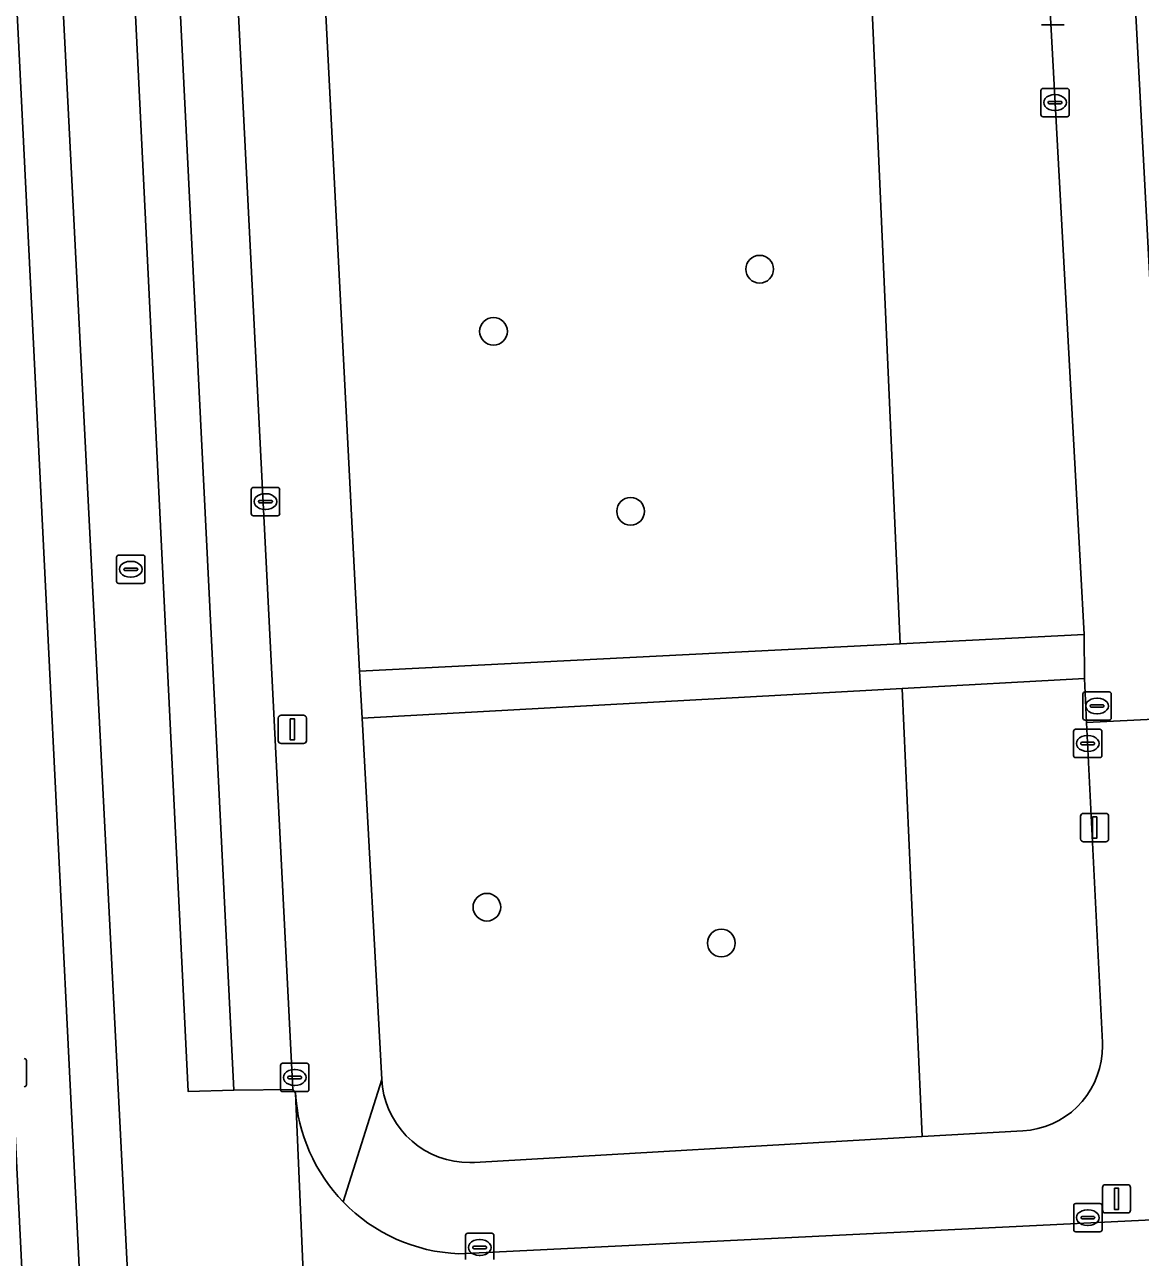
# Model space of a CAD drawing. Extents: x 161084 to 161928, y 385354 to 386522.
# Drawn here: x 161611.48 to 161650.87, y 386010 to 386053.54 of the extents above; entities that cross this region are included whole.
import ezdxf

# ---------------------------------------------------------------- set-up
doc = ezdxf.new("R2010")
doc.units = 0
for name, color, linetype in [('IMGEO_Boom', 7, 'Continuous'), ('IMGEO_Erf', 7, 'Continuous'), ('IMGEO_Groenvoorziening', 7, 'Continuous'), ('IMGEO_Kolk', 7, 'Continuous'), ('IMGEO_Lichtmast', 7, 'Continuous'), ('IMGEO_Parkeervlak_gesloten', 7, 'Continuous'), ('IMGEO_Rijbaan_lokaal_gesloten', 7, 'Continuous'), ('IMGEO_Rijbaan_lokaal_open', 7, 'Continuous'), ('IMGEO_Rioolput', 7, 'Continuous'), ('IMGEO_Voetpad_open', 7, 'Continuous')]:
    doc.layers.add(name, color=color, linetype=linetype)

msp = doc.modelspace()

# ---------------------------------------------------------------- linework, layer by layer
at = {"layer": 'IMGEO_Boom'}
for centre in [(161637.43, 386044.903), (161628.032, 386042.707), (161632.872, 386036.352), (161627.798, 386022.367), (161636.076, 386021.099)]:
    msp.add_circle(centre, 0.489, dxfattribs=at)
at = {"layer": 'IMGEO_Erf'}
msp.add_lwpolyline([(161647.893, 386107.313), (161651.755, 386034.3)], dxfattribs=at)
at = {"layer": 'IMGEO_Groenvoorziening'}
for points in [[(161623.674, 386068.937), (161621.344, 386068.83), (161623.297, 386030.705), (161642.392, 386031.672), (161641.139, 386059.917)], [(161648.758, 386034.378), (161647.543, 386056.609), (161641.139, 386059.917), (161642.392, 386031.672), (161648.888, 386032.001)], [(161648.978, 386028.892), (161648.902, 386030.442), (161642.462, 386030.09), (161643.164, 386014.262), (161646.728, 386014.467), (161646.993, 386014.494), (161647.255, 386014.545), (161647.511, 386014.619), (161647.759, 386014.715), (161647.998, 386014.834), (161648.225, 386014.973), (161648.439, 386015.132), (161648.638, 386015.309), (161648.82, 386015.503), (161648.984, 386015.713), (161649.129, 386015.937), (161649.253, 386016.173), (161649.355, 386016.419), (161649.436, 386016.673), (161649.493, 386016.933), (161649.527, 386017.197), (161649.536, 386017.464), (161649.533, 386017.587)], [(161643.164, 386014.262), (161642.462, 386030.09), (161623.39, 386029.046), (161624.083, 386016.281), (161624.11, 386016.005), (161624.162, 386015.733), (161624.239, 386015.466), (161624.338, 386015.207), (161624.46, 386014.958), (161624.605, 386014.721), (161624.769, 386014.498), (161624.953, 386014.29), (161625.155, 386014.1), (161625.373, 386013.929), (161625.605, 386013.777), (161625.85, 386013.647), (161626.106, 386013.54), (161626.37, 386013.455), (161626.641, 386013.395), (161626.916, 386013.359), (161627.193, 386013.348), (161627.359, 386013.353)]]:
    msp.add_lwpolyline(points, close=True, dxfattribs=at)
at = {"layer": 'IMGEO_Kolk'}
for p, q in [((161647.362, 386050.363), (161647.362, 386051.215)), ((161647.437, 386051.289), (161648.289, 386051.289)), ((161647.85, 386051.069), (161647.875, 386051.069)), ((161648.363, 386051.215), (161648.363, 386050.363)), ((161647.621, 386050.783), (161647.621, 386050.795)), ((161648.059, 386050.746), (161647.661, 386050.746)), ((161647.664, 386050.832), (161648.062, 386050.832)), ((161648.105, 386050.795), (161648.105, 386050.783)), ((161648.289, 386050.289), (161647.437, 386050.289)), ((161647.873, 386050.509), (161647.848, 386050.509)), ((161619.479, 386036.268), (161619.479, 386037.12)), ((161619.554, 386037.194), (161620.406, 386037.194)), ((161620.48, 386037.12), (161620.48, 386036.268)), ((161619.738, 386036.688), (161619.738, 386036.7)), ((161619.781, 386036.737), (161620.179, 386036.737)), ((161619.967, 386036.974), (161619.992, 386036.974)), ((161620.222, 386036.7), (161620.222, 386036.688)), ((161620.176, 386036.651), (161619.778, 386036.651)), ((161619.99, 386036.414), (161619.965, 386036.414)), ((161620.406, 386036.194), (161619.554, 386036.194)), ((161648.514, 386027.724), (161648.514, 386028.576)), ((161648.589, 386028.65), (161649.441, 386028.65)), ((161649.002, 386028.43), (161649.027, 386028.43)), ((161649.515, 386028.576), (161649.515, 386027.724)), ((161648.773, 386028.144), (161648.773, 386028.156)), ((161649.211, 386028.107), (161648.813, 386028.107)), ((161648.816, 386028.193), (161649.214, 386028.193)), ((161649.257, 386028.156), (161649.257, 386028.144)), ((161649.441, 386027.65), (161648.589, 386027.65)), ((161649.025, 386027.87), (161649, 386027.87)), ((161611.535, 386016.948), (161611.535, 386016.096)), ((161620.51, 386015.926), (161620.51, 386016.778)), ((161620.585, 386016.852), (161621.437, 386016.852)), ((161621.511, 386016.778), (161621.511, 386015.926)), ((161620.769, 386016.346), (161620.769, 386016.358)), ((161621.207, 386016.309), (161620.809, 386016.309)), ((161620.812, 386016.395), (161621.21, 386016.395)), ((161620.998, 386016.632), (161621.023, 386016.632)), ((161621.253, 386016.358), (161621.253, 386016.346)), ((161621.437, 386015.852), (161620.585, 386015.852)), ((161621.021, 386016.072), (161620.996, 386016.072)), ((161648.595, 386011.9), (161649.447, 386011.9)), ((161648.52, 386010.974), (161648.52, 386011.826)), ((161648.822, 386011.443), (161649.22, 386011.443)), ((161649.008, 386011.68), (161649.033, 386011.68)), ((161649.521, 386011.826), (161649.521, 386010.974)), ((161648.779, 386011.394), (161648.779, 386011.406)), ((161649.217, 386011.357), (161648.819, 386011.357)), ((161649.031, 386011.12), (161649.006, 386011.12)), ((161649.263, 386011.406), (161649.263, 386011.394)), ((161627.045, 386009.921), (161627.045, 386010.773)), ((161627.12, 386010.847), (161627.972, 386010.847)), ((161627.533, 386010.627), (161627.558, 386010.627)), ((161628.046, 386010.773), (161628.046, 386009.921)), ((161649.447, 386010.9), (161648.595, 386010.9)), ((161627.304, 386010.341), (161627.304, 386010.353)), ((161627.742, 386010.304), (161627.344, 386010.304)), ((161627.347, 386010.39), (161627.745, 386010.39)), ((161627.788, 386010.353), (161627.788, 386010.341)), ((161627.556, 386010.067), (161627.531, 386010.067))]:
    msp.add_line(p, q, dxfattribs=at)
for points in [[(161647.362, 386050.363), (161647.362, 386051.215)], [(161647.437, 386051.289), (161648.289, 386051.289)], [(161648.363, 386051.215), (161648.363, 386050.363)], [(161648.289, 386050.289), (161647.437, 386050.289)], [(161619.479, 386036.268), (161619.479, 386037.12)], [(161619.554, 386037.194), (161620.406, 386037.194)], [(161620.48, 386037.12), (161620.48, 386036.268)], [(161620.406, 386036.194), (161619.554, 386036.194)], [(161648.514, 386027.724), (161648.514, 386028.576)], [(161648.589, 386028.65), (161649.441, 386028.65)], [(161649.515, 386028.576), (161649.515, 386027.724)], [(161649.441, 386027.65), (161648.589, 386027.65)], [(161611.535, 386016.948), (161611.535, 386016.096)], [(161620.51, 386015.926), (161620.51, 386016.778)], [(161620.585, 386016.852), (161621.437, 386016.852)], [(161621.511, 386016.778), (161621.511, 386015.926)], [(161621.437, 386015.852), (161620.585, 386015.852)], [(161648.595, 386011.9), (161649.447, 386011.9)], [(161648.52, 386010.974), (161648.52, 386011.826)], [(161649.521, 386011.826), (161649.521, 386010.974)], [(161627.045, 386009.921), (161627.045, 386010.773)], [(161627.12, 386010.847), (161627.972, 386010.847)], [(161628.046, 386010.773), (161628.046, 386009.921)], [(161649.447, 386010.9), (161648.595, 386010.9)]]:
    msp.add_lwpolyline(points, dxfattribs=at)
for centre, radius, start, end in [((161647.439, 386051.213), 0.0765, 91.552, 178.448), ((161647.439, 386051.213), 0.0765, 91.552, 178.448), ((161648.287, 386051.213), 0.0765, 1.552, 88.448), ((161648.287, 386051.213), 0.0765, 1.552, 88.448), ((161647.661, 386050.792), 0.0403, 85.8775, 175.7526), ((161647.658, 386050.782), 0.0366, 178.938, 274.7102), ((161648.062, 386050.789), 0.043, 264.8664, 352.4533), ((161648.066, 386050.794), 0.0386, 1.7309, 96.639), ((161647.439, 386050.365), 0.0765, 181.552, 268.448), ((161647.439, 386050.365), 0.0765, 181.552, 268.448), ((161648.287, 386050.365), 0.0765, 271.552, 358.448), ((161648.287, 386050.365), 0.0765, 271.552, 358.448), ((161619.556, 386037.118), 0.0765, 91.552, 178.448), ((161619.556, 386037.118), 0.0765, 91.552, 178.448), ((161620.404, 386037.118), 0.0765, 1.552, 88.448), ((161620.404, 386037.118), 0.0765, 1.552, 88.448), ((161619.778, 386036.697), 0.0403, 85.8775, 175.7526), ((161619.775, 386036.687), 0.0366, 178.938, 274.7102), ((161620.179, 386036.694), 0.043, 264.8664, 352.4533), ((161620.183, 386036.699), 0.0386, 1.7309, 96.639), ((161619.556, 386036.27), 0.0765, 181.552, 268.448), ((161619.556, 386036.27), 0.0765, 181.552, 268.448), ((161620.404, 386036.27), 0.0765, 271.552, 358.448), ((161620.404, 386036.27), 0.0765, 271.552, 358.448), ((161648.591, 386028.574), 0.0765, 91.552, 178.448), ((161648.591, 386028.574), 0.0765, 91.552, 178.448), ((161649.439, 386028.574), 0.0765, 1.552, 88.448), ((161649.439, 386028.574), 0.0765, 1.552, 88.448), ((161648.813, 386028.153), 0.0403, 85.8775, 175.7526), ((161648.81, 386028.143), 0.0366, 178.938, 274.7102), ((161649.214, 386028.15), 0.043, 264.8664, 352.4533), ((161649.218, 386028.155), 0.0386, 1.7309, 96.639), ((161648.591, 386027.726), 0.0765, 181.552, 268.448), ((161648.591, 386027.726), 0.0765, 181.552, 268.448), ((161649.439, 386027.726), 0.0765, 271.552, 358.448), ((161649.439, 386027.726), 0.0765, 271.552, 358.448), ((161611.459, 386016.946), 0.0765, 1.552, 88.448), ((161611.459, 386016.946), 0.0765, 1.552, 88.448), ((161620.587, 386016.776), 0.0765, 91.552, 178.448), ((161620.587, 386016.776), 0.0765, 91.552, 178.448), ((161621.435, 386016.776), 0.0765, 1.552, 88.448), ((161621.435, 386016.776), 0.0765, 1.552, 88.448), ((161620.809, 386016.355), 0.0403, 85.8775, 175.7526), ((161620.806, 386016.345), 0.0366, 178.938, 274.7102), ((161621.21, 386016.352), 0.043, 264.8664, 352.4533), ((161621.214, 386016.357), 0.0386, 1.7309, 96.639), ((161611.459, 386016.098), 0.0765, 271.552, 358.448), ((161611.459, 386016.098), 0.0765, 271.552, 358.448), ((161620.587, 386015.928), 0.0765, 181.552, 268.448), ((161620.587, 386015.928), 0.0765, 181.552, 268.448), ((161621.435, 386015.928), 0.0765, 271.552, 358.448), ((161621.435, 386015.928), 0.0765, 271.552, 358.448), ((161648.597, 386011.824), 0.0765, 91.552, 178.448), ((161648.597, 386011.824), 0.0765, 91.552, 178.448), ((161649.445, 386011.824), 0.0765, 1.552, 88.448), ((161649.445, 386011.824), 0.0765, 1.552, 88.448), ((161648.819, 386011.403), 0.0403, 85.8775, 175.7526), ((161649.224, 386011.405), 0.0386, 1.7309, 96.639), ((161648.597, 386010.976), 0.0765, 181.552, 268.448), ((161648.597, 386010.976), 0.0765, 181.552, 268.448), ((161648.816, 386011.393), 0.0366, 178.938, 274.7102), ((161649.22, 386011.4), 0.043, 264.8664, 352.4533), ((161649.445, 386010.976), 0.0765, 271.552, 358.448), ((161649.445, 386010.976), 0.0765, 271.552, 358.448), ((161627.122, 386010.771), 0.0765, 91.552, 178.448), ((161627.122, 386010.771), 0.0765, 91.552, 178.448), ((161627.97, 386010.771), 0.0765, 1.552, 88.448), ((161627.97, 386010.771), 0.0765, 1.552, 88.448), ((161627.344, 386010.35), 0.0403, 85.8775, 175.7526), ((161627.341, 386010.34), 0.0366, 178.938, 274.7102), ((161627.745, 386010.347), 0.043, 264.8664, 352.4533), ((161627.749, 386010.352), 0.0386, 1.7309, 96.639)]:
    msp.add_arc(centre, radius, start, end, dxfattribs=at)
for centre, major_axis, ratio, start_param, end_param in [((161647.849, 386050.789), (-0.387, 0.002), 0.722429, 4.712389, 7.853982), ((161647.874, 386050.789), (-0.39, 0.002), 0.717154, 1.570796, 4.712389), ((161619.966, 386036.694), (-0.387, 0.002), 0.722429, 4.712389, 7.853982), ((161619.991, 386036.694), (-0.39, 0.002), 0.717154, 1.570796, 4.712389), ((161649.001, 386028.15), (-0.387, 0.002), 0.722429, 4.712389, 7.853982), ((161649.026, 386028.15), (-0.39, 0.002), 0.717154, 1.570796, 4.712389), ((161620.997, 386016.352), (-0.387, 0.002), 0.722429, 4.712389, 7.853982), ((161621.022, 386016.352), (-0.39, 0.002), 0.717154, 1.570796, 4.712389), ((161649.007, 386011.4), (-0.387, 0.002), 0.722429, 4.712389, 7.853982), ((161649.032, 386011.4), (-0.39, 0.002), 0.717154, 1.570796, 4.712389), ((161627.532, 386010.347), (-0.387, 0.002), 0.722429, 4.712389, 7.853982), ((161627.557, 386010.347), (-0.39, 0.002), 0.717154, 1.570796, 4.712389)]:
    msp.add_ellipse(centre, major_axis=major_axis, ratio=ratio, start_param=start_param, end_param=end_param, dxfattribs=at)
at = {"layer": 'IMGEO_Lichtmast'}
for p, q in [((161648.179, 386053.541), (161647.389, 386053.541)), ((161647.389, 386053.541), (161648.179, 386053.541)), ((161620.433, 386028.249), (161620.433, 386029.049)), ((161620.433, 386029.049), (161620.433, 386028.249)), ((161620.533, 386029.149), (161621.323, 386029.149)), ((161621.323, 386029.149), (161620.533, 386029.149)), ((161621.423, 386029.049), (161621.423, 386028.249)), ((161621.423, 386028.249), (161621.423, 386029.049)), ((161621.323, 386028.149), (161620.533, 386028.149)), ((161620.533, 386028.149), (161621.323, 386028.149)), ((161648.765, 386024.779), (161648.765, 386025.579)), ((161648.765, 386025.579), (161648.765, 386024.779)), ((161648.865, 386025.679), (161649.655, 386025.679)), ((161649.655, 386025.679), (161648.865, 386025.679)), ((161649.755, 386025.579), (161649.755, 386024.779)), ((161649.755, 386024.779), (161649.755, 386025.579)), ((161649.655, 386024.679), (161648.865, 386024.679)), ((161648.865, 386024.679), (161649.655, 386024.679)), ((161649.537, 386011.665), (161649.537, 386012.465)), ((161649.537, 386012.465), (161649.537, 386011.665)), ((161649.637, 386012.565), (161650.427, 386012.565)), ((161650.427, 386012.565), (161649.637, 386012.565)), ((161650.527, 386012.465), (161650.527, 386011.665)), ((161650.527, 386011.665), (161650.527, 386012.465)), ((161650.427, 386011.565), (161649.637, 386011.565)), ((161649.637, 386011.565), (161650.427, 386011.565))]:
    msp.add_line(p, q, dxfattribs=at)
for points in [[(161620.853, 386029.024), (161621.003, 386029.024), (161621.003, 386028.274), (161620.853, 386028.274), (161620.853, 386029.024)], [(161649.185, 386025.554), (161649.335, 386025.554), (161649.335, 386024.804), (161649.185, 386024.804), (161649.185, 386025.554)], [(161649.957, 386012.44), (161650.107, 386012.44), (161650.107, 386011.69), (161649.957, 386011.69), (161649.957, 386012.44)]]:
    msp.add_lwpolyline(points, dxfattribs=at)
for centre, start, end in [((161620.533, 386029.049), 90, 180), ((161620.533, 386029.049), 90, 180), ((161621.323, 386029.049), 0, 90), ((161621.323, 386029.049), 360, 90), ((161620.533, 386028.249), 180, 270), ((161620.533, 386028.249), 180, 270), ((161621.323, 386028.249), 270, 0), ((161621.323, 386028.249), 270, 0), ((161648.865, 386025.579), 90, 180), ((161648.865, 386025.579), 90, 180), ((161649.655, 386025.579), 0, 90), ((161649.655, 386025.579), 360, 90), ((161648.865, 386024.779), 180, 270), ((161648.865, 386024.779), 180, 270), ((161649.655, 386024.779), 270, 0), ((161649.655, 386024.779), 270, 0), ((161649.637, 386012.465), 90, 180), ((161649.637, 386012.465), 90, 180), ((161650.427, 386012.465), 0, 90), ((161650.427, 386012.465), 360, 90), ((161649.637, 386011.665), 180, 270), ((161649.637, 386011.665), 180, 270), ((161650.427, 386011.665), 270, 0), ((161650.427, 386011.665), 270, 0)]:
    msp.add_arc(centre, 0.1, start, end, dxfattribs=at)
at = {"layer": 'IMGEO_Parkeervlak_gesloten'}
for points in [[(161618.288, 386068.569), (161616.25, 386068.557), (161618.865, 386015.904), (161620.941, 386015.929)], [(161610.496, 386068.225), (161608.464, 386068.141), (161611.531, 386006.513), (161613.555, 386006.567)]]:
    msp.add_lwpolyline(points, close=True, dxfattribs=at)
at = {"layer": 'IMGEO_Rijbaan_lokaal_gesloten'}
for points in [[(161618.273, 385997.454), (161619.82, 385997.552), (161621.795, 385997.645), (161621.765, 385998.751), (161621.038, 386015.801), (161620.941, 386015.929), (161618.865, 386015.904), (161617.246, 386015.857), (161612.548, 386111.875), (161614.094, 386111.925), (161616.119, 386112.027), (161616.119, 386113.078), (161615.992, 386113.256), (161614.643, 386129.46)], [(161615.421, 386003.25), (161609.888, 386111.583), (161609.755, 386116.483)], [(161609.755, 386116.483), (161609.888, 386111.583), (161615.421, 386003.25), (161621.471, 385885.633), (161624.888, 385819.708), (161623.138, 385819.708), (161623.088, 385821.908), (161620.977, 385821.892), (161621.139, 385818.466), (161622.2, 385799.696), (161622.239, 385797.159), (161622.584, 385789.922), (161622.936, 385782.114), (161622.454, 385768.815), (161628.111, 385769.278), (161627.933, 385773.325), (161627.846, 385775.559)], [(161608.121, 386114.983), (161608.28, 386111.508), (161610.496, 386068.225), (161613.555, 386006.567), (161613.759, 386002.917), (161616.359, 385953.05), (161616.626, 385946.667), (161621.517, 385852.4), (161621.846, 385845.592), (161622.084, 385840.658), (161623.088, 385821.908), (161623.138, 385819.708), (161624.888, 385819.708), (161621.471, 385885.633), (161615.421, 386003.25)]]:
    msp.add_lwpolyline(points, dxfattribs=at)
msp.add_lwpolyline([(161616.25, 386068.557), (161614.094, 386111.925), (161612.548, 386111.875), (161617.246, 386015.857), (161618.865, 386015.904)], close=True, dxfattribs=at)
at = {"layer": 'IMGEO_Rijbaan_lokaal_open'}
for points in [[(161621.038, 386015.801), (161621.765, 385998.751)], [(161663.522, 386011.929), (161626.81, 386010.124)]]:
    msp.add_lwpolyline(points, dxfattribs=at)
for centre, radius, start, end in [((161627.058, 386016.148), 6.03, 183.3035, 224.0646), ((161627.055, 386016.143), 6.024, 224.0448, 267.6689)]:
    msp.add_arc(centre, radius, start, end, dxfattribs=at)
at = {"layer": 'IMGEO_Rioolput'}
for p, q in [((161614.723, 386033.877), (161614.723, 386034.729)), ((161614.798, 386034.803), (161615.65, 386034.803)), ((161615.211, 386034.583), (161615.236, 386034.583)), ((161615.724, 386034.729), (161615.724, 386033.877)), ((161614.982, 386034.297), (161614.982, 386034.309)), ((161615.42, 386034.26), (161615.022, 386034.26)), ((161615.025, 386034.346), (161615.423, 386034.346)), ((161615.466, 386034.309), (161615.466, 386034.297)), ((161615.65, 386033.803), (161614.798, 386033.803)), ((161615.234, 386034.023), (161615.209, 386034.023)), ((161648.847, 386029.048), (161648.847, 386029.9)), ((161648.922, 386029.974), (161649.774, 386029.974)), ((161649.335, 386029.754), (161649.36, 386029.754)), ((161649.848, 386029.9), (161649.848, 386029.048)), ((161649.106, 386029.468), (161649.106, 386029.48)), ((161649.544, 386029.431), (161649.146, 386029.431)), ((161649.149, 386029.517), (161649.547, 386029.517)), ((161649.59, 386029.48), (161649.59, 386029.468)), ((161649.774, 386028.974), (161648.922, 386028.974)), ((161649.358, 386029.194), (161649.333, 386029.194))]:
    msp.add_line(p, q, dxfattribs=at)
for points in [[(161614.723, 386033.877), (161614.723, 386034.729)], [(161614.798, 386034.803), (161615.65, 386034.803)], [(161615.724, 386034.729), (161615.724, 386033.877)], [(161615.65, 386033.803), (161614.798, 386033.803)], [(161648.847, 386029.048), (161648.847, 386029.9)], [(161648.922, 386029.974), (161649.774, 386029.974)], [(161649.848, 386029.9), (161649.848, 386029.048)], [(161649.774, 386028.974), (161648.922, 386028.974)]]:
    msp.add_lwpolyline(points, dxfattribs=at)
for centre, radius, start, end in [((161614.8, 386034.727), 0.0765, 91.552, 178.448), ((161614.8, 386034.727), 0.0765, 91.552, 178.448), ((161615.648, 386034.727), 0.0765, 1.552, 88.448), ((161615.648, 386034.727), 0.0765, 1.552, 88.448), ((161615.022, 386034.306), 0.0403, 85.8775, 175.7526), ((161615.019, 386034.296), 0.0366, 178.938, 274.7102), ((161615.423, 386034.303), 0.043, 264.8664, 352.4533), ((161615.427, 386034.308), 0.0386, 1.7309, 96.639), ((161614.8, 386033.879), 0.0765, 181.552, 268.448), ((161614.8, 386033.879), 0.0765, 181.552, 268.448), ((161615.648, 386033.879), 0.0765, 271.552, 358.448), ((161615.648, 386033.879), 0.0765, 271.552, 358.448), ((161648.924, 386029.898), 0.0765, 91.552, 178.448), ((161648.924, 386029.898), 0.0765, 91.552, 178.448), ((161649.772, 386029.898), 0.0765, 1.552, 88.448), ((161649.772, 386029.898), 0.0765, 1.552, 88.448), ((161649.146, 386029.477), 0.0403, 85.8775, 175.7526), ((161649.143, 386029.467), 0.0366, 178.938, 274.7102), ((161649.547, 386029.474), 0.043, 264.8664, 352.4533), ((161649.551, 386029.479), 0.0386, 1.7309, 96.639), ((161648.924, 386029.05), 0.0765, 181.552, 268.448), ((161648.924, 386029.05), 0.0765, 181.552, 268.448), ((161649.772, 386029.05), 0.0765, 271.552, 358.448), ((161649.772, 386029.05), 0.0765, 271.552, 358.448)]:
    msp.add_arc(centre, radius, start, end, dxfattribs=at)
for centre, major_axis, ratio, start_param, end_param in [((161615.21, 386034.303), (-0.387, 0.002), 0.722429, 4.712389, 7.853982), ((161615.235, 386034.303), (-0.39, 0.002), 0.717154, 1.570796, 4.712389), ((161649.334, 386029.474), (-0.387, 0.002), 0.722429, 4.712389, 7.853982), ((161649.359, 386029.474), (-0.39, 0.002), 0.717154, 1.570796, 4.712389)]:
    msp.add_ellipse(centre, major_axis=major_axis, ratio=ratio, start_param=start_param, end_param=end_param, dxfattribs=at)
at = {"layer": 'IMGEO_Voetpad_open'}
for points in [[(161623.39, 386029.046), (161623.297, 386030.705), (161621.344, 386068.83), (161621.064, 386073.68), (161619.081, 386112.447), (161618.017, 386116.84)], [(161616.119, 386113.078), (161616.119, 386112.027), (161617.168, 386091.19), (161618.288, 386068.569), (161620.941, 386015.929), (161621.038, 386015.801)], [(161651.755, 386034.3), (161647.893, 386107.313), (161647.87, 386111.962)], [(161647.543, 386056.609), (161648.758, 386034.378), (161648.888, 386032.001), (161648.902, 386030.442), (161648.978, 386028.892), (161654.217, 386029.152), (161654.239, 386029.15), (161686.055, 386030.778), (161691.28, 386030.951), (161720.882, 386032.374)], [(161654.217, 386029.152), (161648.978, 386028.892), (161649.533, 386017.587), (161649.536, 386017.464), (161649.527, 386017.197), (161649.493, 386016.933), (161649.436, 386016.673), (161649.355, 386016.419), (161649.253, 386016.173), (161649.129, 386015.937), (161648.984, 386015.713), (161648.82, 386015.503), (161648.638, 386015.309), (161648.439, 386015.132), (161648.225, 386014.973), (161647.998, 386014.834), (161647.759, 386014.715), (161647.511, 386014.619), (161647.255, 386014.545), (161646.993, 386014.494), (161646.728, 386014.467), (161643.164, 386014.262), (161627.359, 386013.353), (161627.193, 386013.348), (161626.916, 386013.359), (161626.641, 386013.395), (161626.37, 386013.455), (161626.106, 386013.54), (161625.85, 386013.647), (161625.605, 386013.777), (161625.373, 386013.929), (161625.155, 386014.1), (161624.953, 386014.29), (161624.769, 386014.498), (161624.605, 386014.721), (161624.46, 386014.958), (161624.338, 386015.207), (161624.239, 386015.466), (161624.162, 386015.733), (161624.11, 386016.005), (161624.083, 386016.281), (161622.725, 386011.955)], [(161622.725, 386011.955), (161624.083, 386016.281), (161623.39, 386029.046)], [(161626.81, 386010.124), (161663.522, 386011.929), (161666.424, 386012.052), (161715.933, 386014.595), (161718.764, 386014.722), (161743.594, 386015.993), (161775.161, 386017.586), (161777.966, 386017.696), (161807.085, 386019.175)]]:
    msp.add_lwpolyline(points, dxfattribs=at)
msp.add_lwpolyline([(161648.888, 386032.001), (161642.392, 386031.672), (161623.297, 386030.705), (161623.39, 386029.046), (161642.462, 386030.09), (161648.902, 386030.442)], close=True, dxfattribs=at)
for centre, radius, start, end in [((161627.058, 386016.148), 6.03, 183.3035, 224.0646), ((161627.055, 386016.143), 6.024, 224.0448, 267.6689)]:
    msp.add_arc(centre, radius, start, end, dxfattribs=at)

doc.saveas('drawing.dxf')
